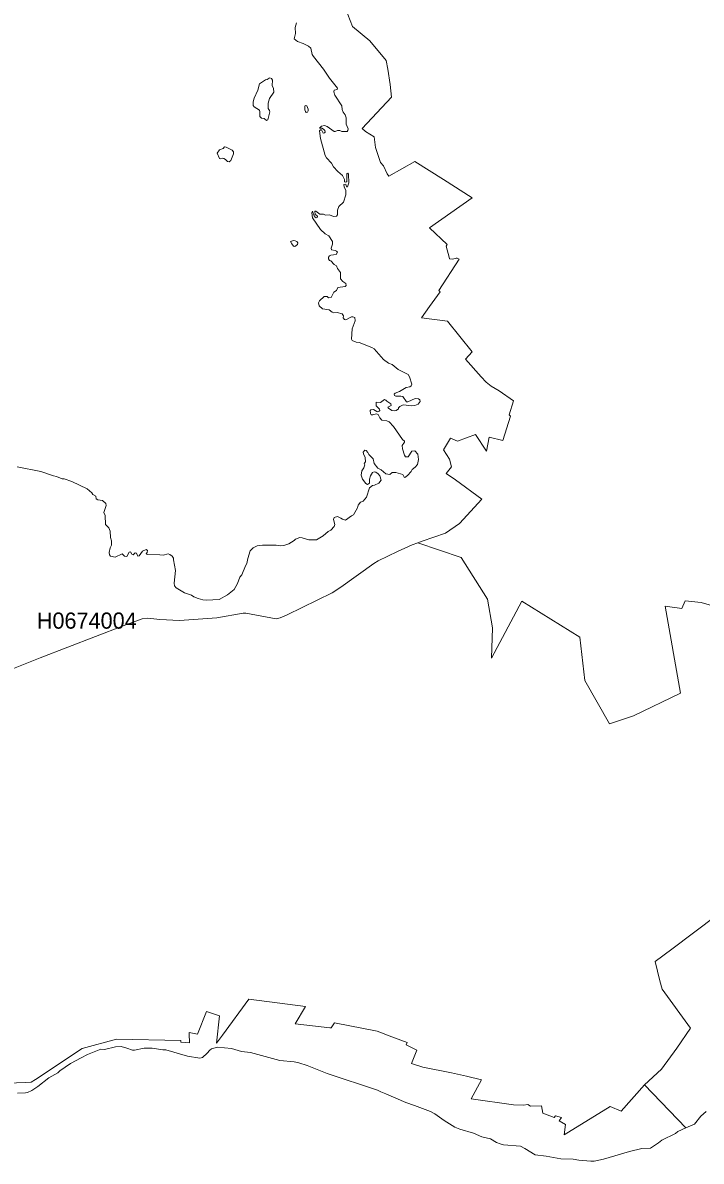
# Model space of a CAD drawing. Extents: x 369010 to 739155, y 6377141 to 6616555.
# Drawn here: x 470792 to 474982, y 6514699 to 6521731 of the extents above; entities that cross this region are included whole.
import ezdxf
from ezdxf.enums import TextEntityAlignment as Align

# ---------------------------------------------------------------- set-up
doc = ezdxf.new("R2010")
doc.units = 0
doc.header["$LTSCALE"] = 40
doc.layers.add('1', color=7, linetype='Continuous', lineweight=13)
doc.layers.add('2', color=7, linetype='Continuous')

msp = doc.modelspace()

# ---------------------------------------------------------------- linework, layer by layer
at = {"layer": '1'}
for points in [[(470724.83, 6517738.45), (470899.27, 6517808.3), (471412.49, 6518006.41), (471529.01, 6518049.77), (471564.26, 6518053.08), (471638.74, 6518045.46), (471759.06, 6518039.01), (471989.44, 6518056.22), (472153.62, 6518084.69), (472170.5, 6518084.85), (472356.86, 6518050.1), (472380.53, 6518054.57), (472424.06, 6518074.76), (472703.26, 6518209.31), (472756.55, 6518245.39), (472959.13, 6518390.87), (472985.94, 6518408.41), (473105.6, 6518465.84), (473195.97, 6518506.06), (473232.38, 6518519.47), (473258.86, 6518529.23), (473403.01, 6518578.88), (473488.74, 6518638.3), (473627.1, 6518789.24), (473463.75, 6518907.08), (473406.65, 6518947.63), (473439.59, 6518989), (473426.84, 6519035.84), (473390.76, 6519093.93), (473432.64, 6519165.93), (473476, 6519146.07), (473587.22, 6519187.11), (473655.24, 6519084.33), (473672.78, 6519172.38), (473757.02, 6519151.69), (473803.7, 6519301.64), (473796.41, 6519308.76), (473821.74, 6519396.31), (473734.85, 6519457.21), (473683.87, 6519487.17), (473654.41, 6519511), (473623.63, 6519543.28), (473525.65, 6519653.34), (473567.52, 6519698.19), (473413.93, 6519887.19), (473255.22, 6519908.05), (473303.21, 6519978.22), (473370.41, 6520069.25), (473362.13, 6520077.69), (473486.43, 6520271.16), (473475.01, 6520276.62), (473467.72, 6520276.62), (473447.04, 6520270.67), (473428, 6520272.32), (473424.86, 6520282.75), (473405.82, 6520350.44), (473413.44, 6520362.52), (473302.88, 6520464.64), (473567.69, 6520649.67), (473389.77, 6520762.54), (473213.84, 6520874.26), (473053.47, 6520783.56), (473053.47, 6520783.56), (473042.05, 6520798.95), (473019.21, 6520846.95), (473002, 6520867.64), (472970.05, 6520960.82), (472961.61, 6521026.69), (472907.49, 6521059.46), (472887.3, 6521078.82), (473068.36, 6521272.46), (473061.74, 6521350.74), (473046.02, 6521444.92), (473036.09, 6521498.21), (472934.63, 6521620.52), (472827.39, 6521708.07), (472770.29, 6521857.02)], [(472770.29, 6521857.02), (472827.39, 6521708.07), (472934.63, 6521620.52), (473036.09, 6521498.21), (473046.02, 6521444.92), (473061.74, 6521350.74), (473068.36, 6521272.46), (472887.3, 6521078.82), (472907.49, 6521059.46), (472961.61, 6521026.69), (472970.05, 6520960.82), (473002, 6520867.64), (473019.21, 6520846.95), (473042.05, 6520798.95), (473053.47, 6520783.56), (473053.47, 6520783.56), (473213.84, 6520874.26), (473389.77, 6520762.54), (473567.69, 6520649.67), (473302.88, 6520464.64), (473413.44, 6520362.52), (473405.82, 6520350.44), (473424.86, 6520282.75), (473428, 6520272.32), (473447.04, 6520270.67), (473467.72, 6520276.62), (473475.01, 6520276.62), (473486.43, 6520271.16), (473362.13, 6520077.69)], [(472482.48, 6521731.57), (472474.04, 6521702.27), (472475.2, 6521664.37), (472467.42, 6521632.93), (472488.44, 6521615.39), (472523.85, 6521602.48), (472556.29, 6521586.59), (472570.2, 6521573.68), (472579.79, 6521536.27), (472586.58, 6521523.2), (472648.48, 6521443.76), (472686.71, 6521388.31), (472736.03, 6521327.41), (472733.38, 6521318.31), (472715.84, 6521315.16), (472713.19, 6521303.74), (472719.31, 6521283.38), (472762.84, 6521219.17), (472764.5, 6521196.33), (472769.79, 6521179.94), (472783.86, 6521162.57), (472789.98, 6521143.2), (472788.99, 6521105.3), (472800.58, 6521077), (472798.76, 6521065.25), (472795.61, 6521059.79), (472775.42, 6521059.46), (472762.35, 6521060.62), (472748.94, 6521066.57), (472735.53, 6521066.57), (472722.13, 6521059.46), (472714.85, 6521059.79), (472672.48, 6521091.57), (472656.09, 6521096.86), (472636.56, 6521093.55), (472624.31, 6521081.14), (472638.88, 6521081.14), (472649.14, 6521074.68), (472657.08, 6521065.25), (472658.41, 6521055.98), (472654.93, 6521050.69), (472647.98, 6521050.19), (472635.73, 6521069.06), (472629.94, 6521069.72), (472623.49, 6521064.75), (472630.11, 6521017.42), (472659.57, 6520911.83), (472667.51, 6520897.26), (472698.46, 6520863.5), (472711.87, 6520841.49), (472737.52, 6520812.36)], [(472737.52, 6520812.36), (472765.49, 6520788.2), (472778.07, 6520762.54), (472778.07, 6520749.63), (472786.51, 6520746.99), (472792.47, 6520749.96), (472794.12, 6520799.29), (472798.76, 6520801.93), (472803.22, 6520796.64), (472805.21, 6520742.35), (472798.26, 6520718.68), (472790.65, 6520717.2), (472786.84, 6520734.41), (472774.1, 6520733.25), (472776.58, 6520718.35), (472786.01, 6520696.18), (472788, 6520667.71), (472771.61, 6520623.85), (472743.15, 6520595.55), (472735.53, 6520574.37), (472734.87, 6520545.4), (472729.91, 6520537.46), (472713.69, 6520534.31), (472685.05, 6520544.91), (472661.72, 6520543.42), (472648.48, 6520548.05), (472627.29, 6520548.38), (472601.31, 6520567.08), (472596.01, 6520567.08), (472598.33, 6520546.89), (472608.59, 6520541.6), (472611.24, 6520535.47), (472609.75, 6520528.85), (472604.45, 6520527.03), (472596.84, 6520530.18), (472590.72, 6520538.95), (472582.11, 6520567.08), (472577.64, 6520557.15), (472581.78, 6520526.53), (472630.6, 6520455.2), (472659.24, 6520427.89), (472681.91, 6520415.65), (472704.09, 6520380.06), (472704.09, 6520364.18), (472695.98, 6520338.03), (472697.8, 6520328.1), (472721.63, 6520323.96), (472729.74, 6520320.48), (472735.04, 6520314.03), (472726.93, 6520300.62), (472694.82, 6520296.48), (472685.55, 6520291.35), (472680.26, 6520283.08), (472680.26, 6520273.81), (472686.05, 6520263.22), (472694.82, 6520261.56), (472715.18, 6520238.23), (472728.58, 6520229.45), (472734.54, 6520212.57), (472754.4, 6520189.24), (472754.4, 6520149.52), (472767.81, 6520132.63), (472787.01, 6520120.39), (472789.32, 6520107.48), (472782.87, 6520102.84), (472736.86, 6520097.05), (472730.4, 6520078.35), (472712.86, 6520066.6), (472696.47, 6520033.33), (472680.26, 6520032.84), (472671.98, 6520040.95), (472653.94, 6520040.95), (472624.81, 6520013.47), (472617.2, 6520001.89), (472622.99, 6519983.18), (472642.52, 6519965.14), (472684.56, 6519958.19), (472702.6, 6519942.97), (472712.53, 6519939.49), (472734.21, 6519940.65), (472764.5, 6519933.53), (472771.61, 6519921.95), (472770.95, 6519909.04), (472778.56, 6519897.45), (472786.67, 6519896.79), (472821.76, 6519913.84), (472831.03, 6519915), (472842.78, 6519910.2), (472845.59, 6519889.84), (472825.73, 6519840.19), (472822.26, 6519777.3), (472827.06, 6519767.86), (472850.39, 6519757.44), (472868.43, 6519755.62), (472947.21, 6519725.33), (472962.94, 6519716.56), (473019.04, 6519650.69), (473050.49, 6519629.01), (473073.16, 6519620.23), (473110.07, 6519589.95)], [(473362.13, 6520077.69), (473370.41, 6520069.25), (473303.21, 6519978.22), (473255.22, 6519908.05), (473413.93, 6519887.19), (473567.52, 6519698.19), (473525.65, 6519653.34), (473623.63, 6519543.28), (473654.41, 6519511), (473683.87, 6519487.17), (473734.85, 6519457.21), (473821.74, 6519396.31), (473796.41, 6519308.76), (473803.7, 6519301.64), (473757.02, 6519151.69), (473672.78, 6519172.38), (473655.24, 6519084.33), (473587.22, 6519187.11), (473476, 6519146.07), (473432.64, 6519165.93), (473390.76, 6519093.93), (473426.84, 6519035.84), (473439.59, 6518989), (473406.65, 6518947.63), (473463.75, 6518907.08), (473627.1, 6518789.24), (473488.74, 6518638.3), (473403.01, 6518578.88), (473258.86, 6518529.23), (473232.38, 6518519.47), (473232.38, 6518519.47), (473499.33, 6518428.27), (473662.02, 6518171.74), (473692.31, 6517993.66), (473687.02, 6517807.14), (473874.2, 6518157.68), (474232.68, 6517936.56), (474263.8, 6517667.62), (474415.23, 6517401.16), (474562.86, 6517449.82), (474854.32, 6517590.66), (474759.65, 6518127.22), (474862.59, 6518113.65), (474881.79, 6518159.83), (474981.42, 6518150.72), (475721.56, 6517937.06)], [(473110.07, 6519589.95), (473172.96, 6519557.84), (473179.75, 6519543.77), (473194.31, 6519499.42), (473191.33, 6519488.33), (473183.22, 6519482.04), (473159.39, 6519479.06), (473117.85, 6519453.9), (473091.7, 6519443.97), (473086.4, 6519436.53), (473087.56, 6519429.41), (473095.67, 6519425.44), (473126.62, 6519425.44), (473138.87, 6519422.46), (473162.2, 6519389.19), (473170.48, 6519389.19), (473214.67, 6519410.71), (473236.35, 6519408.39), (473243.3, 6519401.44), (473245.62, 6519391.51), (473234.03, 6519374.63), (473213.51, 6519367.01), (473195.14, 6519365.85), (473140.85, 6519371.15), (473120.5, 6519360.06), (473112.88, 6519352.45), (473112.39, 6519345.5), (473098.32, 6519335.57), (473084.91, 6519333.75), (473070.35, 6519336.73), (473049.83, 6519351.29), (473046.35, 6519357.75), (473066.21, 6519367.01), (473065.71, 6519377.44), (473039.9, 6519393.33), (473034.1, 6519400.78), (473025.99, 6519403.26), (473001.5, 6519386.21), (472974.02, 6519386.87), (472974.69, 6519365.85), (472995.54, 6519343.68), (472996.2, 6519336.73), (472992.06, 6519331.93), (472985.11, 6519328.45), (472978.16, 6519329.61), (472958.3, 6519342.52), (472940.76, 6519340.7), (472937.78, 6519336.06), (472938.44, 6519316.87), (472944.23, 6519309.91), (472953.01, 6519309.25), (472975.18, 6519315.05), (472987.43, 6519312.23), (472996.86, 6519291.21), (473009.11, 6519275.99), (473040.56, 6519273.01), (473055.12, 6519267.21), (473080.61, 6519238.09), (473136.55, 6519157.49), (473148.8, 6519147.56), (473148.8, 6519140.11), (473134.73, 6519120.74), (473136.55, 6519099.72), (473148.3, 6519060.67), (473155.25, 6519050.74), (473170.97, 6519050.74), (473195.47, 6519084.66), (473213.01, 6519086.98), (473231.05, 6519067.12), (473235.69, 6519034.35), (473229.89, 6519002.9), (473215.99, 6518986.52), (473196.13, 6518971.96), (473190.17, 6518960.37), (473167.5, 6518934.06), (473152.27, 6518922.3), (473147.64, 6518924.79), (473138.37, 6518941.01), (473095.17, 6518952.76), (473074.15, 6518953.25), (473057.77, 6518941.67), (473034.93, 6518943.99), (473004.64, 6518969.64), (472983.62, 6518980.07), (472962.61, 6519008.2), (472955.65, 6519038.49), (472929.34, 6519064.8), (472923.55, 6519077.05), (472911.96, 6519088.64), (472903.69, 6519090.95), (472894.91, 6519078.71), (472896.73, 6519067.62), (472906.66, 6519046.6), (472908.98, 6519019.79), (472900.87, 6519008.2), (472903.69, 6519000.59), (472897.23, 6518981.89), (472885.65, 6518962.69), (472881.51, 6518937.03), (472890.94, 6518911.88)], [(471339.67, 6518530.89), (471332.89, 6518551.74), (471331.4, 6518590.8), (471322.96, 6518611.82), (471302.93, 6518632.67), (471299.95, 6518688.61), (471293.33, 6518705.49), (471307.07, 6518749.52), (471304.59, 6518762.26), (471283.57, 6518781.29), (471254.6, 6518783.78), (471244.84, 6518790.07), (471243.35, 6518807.94), (471224.81, 6518816.55), (471218.69, 6518827.3), (471190.55, 6518852.46), (471094.73, 6518898.64), (471047.06, 6518913.86), (471034.81, 6518913.37), (471000.56, 6518927.77), (470981.52, 6518931.9), (470903.24, 6518959.38), (470756.93, 6518989)], [(472890.94, 6518911.88), (472911.3, 6518885.56), (472920.57, 6518878.11), (472932.32, 6518887.88), (472933.48, 6518911.88), (472939.93, 6518933.39), (472952.18, 6518953.25), (472961.45, 6518956.73), (472972.54, 6518955.07), (472985.94, 6518945.64), (472996.53, 6518932.23), (473004.64, 6518904.93), (472990.74, 6518886.72), (472963.76, 6518874.47), (472951.02, 6518872.82), (472934.14, 6518857.59), (472913.62, 6518800.99), (472893.76, 6518775.34), (472877.37, 6518769.54), (472863.47, 6518750.84), (472859.99, 6518735.12), (472834.84, 6518691.92), (472821.43, 6518685.47), (472785.18, 6518659.15), (472765.49, 6518663.95), (472756.06, 6518671.4), (472734.54, 6518680.83), (472714.02, 6518675.04), (472711.2, 6518663.29), (472719.31, 6518631.18), (472715.84, 6518618.94), (472695.32, 6518597.92), (472677.94, 6518589.14), (472647.49, 6518561.84), (472606.61, 6518537.84), (472558.28, 6518537.84), (472516.74, 6518550.09), (472502.83, 6518551.24), (472476.52, 6518541.98), (472467.75, 6518533.2), (472433.99, 6518513.34), (472403.53, 6518502.26), (472386.15, 6518500.43), (472356.86, 6518504.08), (472272.29, 6518505.23), (472239.68, 6518500.43), (472214.53, 6518488.19), (472196.98, 6518470.15), (472181.92, 6518422.32), (472175.96, 6518390.21), (472167.85, 6518376.8), (472145.02, 6518320.7), (472132.77, 6518306.13), (472117.71, 6518267.74), (472098.34, 6518230.33), (472056.97, 6518196.57), (472004.5, 6518169.1), (471927.38, 6518164.46), (471904.54, 6518166.61), (471874.91, 6518174.89), (471848.76, 6518185.15), (471833.37, 6518195.41), (471789.84, 6518210.14), (471739.7, 6518240.43), (471729.93, 6518254.16), (471726.95, 6518269.06), (471736.05, 6518348.01), (471722.81, 6518413.54), (471723.31, 6518423.81), (471715.53, 6518436.55), (471699.15, 6518447.31), (471689.55, 6518450.95), (471658.27, 6518441.68), (471638.24, 6518444.83), (471563.43, 6518445.82), (471557.31, 6518447.8), (471554.83, 6518452.93), (471559.96, 6518459.06), (471562.94, 6518471.97), (471553.17, 6518478.09), (471531.66, 6518467.33), (471510.14, 6518438.04), (471503.52, 6518436.55), (471493.76, 6518455.58), (471485.15, 6518457.07), (471472.74, 6518444.83), (471465.62, 6518448.3), (471457.51, 6518462.7), (471449.24, 6518461.71), (471434.84, 6518434.07), (471419.61, 6518437.05), (471405.21, 6518450.95), (471362.18, 6518429.93), (471334.05, 6518437.05), (471327.26, 6518444.33), (471326.27, 6518458.07), (471332.39, 6518488.85), (471340.17, 6518504.74), (471340.17, 6518517.48), (471339.67, 6518530.89)], [(475721.56, 6517937.06), (474981.42, 6518150.72), (474881.79, 6518159.83), (474862.59, 6518113.65), (474759.65, 6518127.22), (474854.32, 6517590.66), (474562.86, 6517449.82), (474415.23, 6517401.16), (474263.8, 6517667.62), (474232.68, 6517936.56), (473874.2, 6518157.68), (473687.02, 6517807.14), (473692.31, 6517993.66), (473662.02, 6518171.74), (473499.33, 6518428.27), (473232.38, 6518519.47), (473195.97, 6518506.06), (473105.6, 6518465.84), (472985.94, 6518408.41), (472959.13, 6518390.87), (472756.55, 6518245.39), (472703.26, 6518209.31), (472424.06, 6518074.76), (472380.53, 6518054.57), (472356.86, 6518050.1), (472170.5, 6518084.85), (472153.62, 6518084.69), (471989.44, 6518056.22), (471759.06, 6518039.01), (471638.74, 6518045.46), (471564.26, 6518053.08), (471529.01, 6518049.77), (471412.49, 6518006.41), (470899.27, 6517808.3), (470724.83, 6517738.45)], [(471369.96, 6515452.84), (471767.5, 6515444.07), (471767.67, 6515433.65), (471821.46, 6515431), (471819.14, 6515485.12), (471818.81, 6515494.05), (471871.27, 6515484.12), (471925.56, 6515623.15), (472006.49, 6515597), (471988.78, 6515428.18), (471994.08, 6515435.47), (472024.69, 6515477.34), (472187.55, 6515700.77), (472537.59, 6515654.59), (472474.04, 6515548.51), (472688.2, 6515523.35), (472697.14, 6515522.36), (472717.16, 6515553.8), (472981.14, 6515503.16), (473071.51, 6515466.25), (473165.51, 6515431.33), (473159.39, 6515418.25), (473226.42, 6515383.99), (473193.48, 6515301.9), (473262, 6515280.39), (473440.08, 6515245.8), (473532.6, 6515223.79), (473624.95, 6515201.94), (473560.07, 6515084.43), (473823.23, 6515048.19), (473883.3, 6515045.21), (473910.61, 6515049.51), (473927.82, 6515038.09), (473995.02, 6515041.9), (474003.79, 6514994.89), (474073.8, 6514969.57), (474082.24, 6514978.67), (474119.15, 6514968.74), (474104.25, 6514948.22), (474142.65, 6514926.54), (474134.87, 6514861.33), (474418.87, 6515036.27), (474486.4, 6515008.8), (474631.71, 6515170.49), (474736.64, 6515267.31), (474831.81, 6515396.57), (474916.38, 6515521.53), (474740.61, 6515760.85), (474726.55, 6515813.15), (474697.91, 6515932.14), (474800.2, 6516008.94), (475075.76, 6516215.98)], [(475075.76, 6516215.98), (474800.2, 6516008.94), (474697.91, 6515932.14), (474726.55, 6515813.15), (474740.61, 6515760.85), (474916.38, 6515521.53), (474831.81, 6515396.57), (474736.64, 6515267.31), (474631.71, 6515170.49), (474887.58, 6514904.53), (474941.04, 6514927.2), (474978.94, 6514977.35), (475011.38, 6515004.99)], [(472981.64, 6515138.39), (473003.32, 6515126.47), (473033.77, 6515115.71), (473157.24, 6515060.6), (473211.85, 6515043.39), (473309.83, 6515005.49), (473337.47, 6514991.09), (473395.07, 6514949.88), (473459.94, 6514909.99), (473491.56, 6514896.59), (473575.63, 6514873.08), (473627.77, 6514848.92), (473681.06, 6514837), (473717.97, 6514814.99), (473739.15, 6514806.55), (473761.66, 6514801.09), (473865.59, 6514791.32), (473893.07, 6514778.08), (473955.63, 6514738.69), (474024.98, 6514729.76), (474115.17, 6514713.04), (474189.98, 6514711.55), (474226.89, 6514705.1), (474300.21, 6514699.3), (474320.4, 6514698.81), (474377.5, 6514710.56), (474538.37, 6514759.22), (474614.17, 6514776.59), (474669.28, 6514779.9), (474718.6, 6514812.01), (474738.3, 6514828.23), (474823.37, 6514870.6), (474837.6, 6514883.34), (474887.58, 6514904.53), (474631.71, 6515170.49), (474486.4, 6515008.8), (474418.87, 6515036.27), (474134.87, 6514861.33), (474142.65, 6514926.54), (474104.25, 6514948.22), (474119.15, 6514968.74), (474082.24, 6514978.67), (474073.8, 6514969.57), (474003.79, 6514994.89), (473995.02, 6515041.9), (473927.82, 6515038.09), (473910.61, 6515049.51), (473883.3, 6515045.21), (473823.23, 6515048.19), (473560.07, 6515084.43), (473624.95, 6515201.94), (473532.6, 6515223.79), (473440.08, 6515245.8), (473262, 6515280.39), (473193.48, 6515301.9), (473226.42, 6515383.99), (473159.39, 6515418.25), (473165.51, 6515431.33), (473071.51, 6515466.25), (472981.14, 6515503.16), (472717.16, 6515553.8), (472697.14, 6515522.36), (472688.2, 6515523.35), (472474.04, 6515548.51), (472537.59, 6515654.59), (472187.55, 6515700.77), (472024.69, 6515477.34), (471994.08, 6515435.47), (471988.78, 6515428.18), (472006.49, 6515597), (471925.56, 6515623.15), (471871.27, 6515484.12), (471818.81, 6515494.05), (471819.14, 6515485.12), (471821.46, 6515431), (471767.67, 6515433.65), (471767.5, 6515444.07), (471369.96, 6515452.84), (471159.44, 6515395.91), (470870.47, 6515204.42), (470844.82, 6515186.88), (470806.92, 6515185.39), (470374.62, 6515168.34)], [(470374.62, 6515168.34), (470806.92, 6515185.39), (470844.82, 6515186.88), (470870.47, 6515204.42), (471159.44, 6515395.91), (471369.96, 6515452.84)], [(470759.91, 6515119.85), (470808.9, 6515120.68), (470821.48, 6515123.33), (470847.96, 6515136.07), (470885.36, 6515160.23), (470953.22, 6515213.19), (471008.33, 6515245.63), (471020.25, 6515257.88), (471086.12, 6515301.74), (471152.16, 6515337.16), (471190.88, 6515357.35), (471274.63, 6515391.77), (471296.81, 6515388.96), (471363.67, 6515405.18), (471399.09, 6515407.16), (471435.17, 6515398.23), (471468.6, 6515384.99), (471482.83, 6515384.99), (471541.42, 6515396.74), (471590.08, 6515398.23), (471656.61, 6515386.97), (471675.81, 6515386.48), (471809.7, 6515347.58), (471885.01, 6515336.16), (471901.23, 6515339.14), (471931.68, 6515366.29), (471946.91, 6515384.99), (471958.33, 6515392.27), (471994.24, 6515404.19), (472081.3, 6515394.26), (472141.87, 6515377.54), (472198.97, 6515370.75), (472380.2, 6515320.94), (472468.74, 6515312.66), (472496.71, 6515307.2), (472549.01, 6515289.99), (472671.98, 6515240.67), (472981.64, 6515138.39)]]:
    msp.add_lwpolyline(points, dxfattribs=at)
for points in [[(472328.89, 6521386.33), (472318.46, 6521390.96), (472314.16, 6521389.47), (472301.09, 6521381.03), (472291.65, 6521379.71), (472254.08, 6521354.39), (472243.82, 6521314.5), (472221.81, 6521266.5), (472214.69, 6521243.17), (472214.69, 6521220.16), (472220.82, 6521212.22), (472253.75, 6521191.03), (472256.9, 6521182.1), (472256.57, 6521152.97), (472265.83, 6521142.21), (472283.71, 6521140.39), (472297.78, 6521127.64), (472304.89, 6521131.45), (472317.47, 6521180.28), (472316.48, 6521190.04), (472308.04, 6521201.79), (472308.04, 6521233.73), (472316.48, 6521263.36), (472341.97, 6521302.75), (472340.48, 6521325.75), (472332.53, 6521344.46), (472334.35, 6521377.39)], [(472546.36, 6521218.67), (472536.43, 6521220.33), (472533.12, 6521214.87), (472534.45, 6521194.51), (472537.09, 6521183.25), (472541.89, 6521177.46), (472549.51, 6521179.45), (472553.64, 6521186.73), (472553.64, 6521197.98)], [(472048.53, 6520962.97), (472038.6, 6520964.29), (472030.49, 6520954.86), (472007.32, 6520946.25), (471991.76, 6520924.9), (472007.32, 6520893.62), (472014.93, 6520890.64), (472025.19, 6520894.45), (472034.29, 6520893.13), (472044.06, 6520887.5), (472056.64, 6520873.93), (472066.4, 6520872.11), (472076.33, 6520880.71), (472093.38, 6520921.92), (472092.55, 6520934.34), (472084.44, 6520943.77)], [(472491.42, 6520371.79), (472484.46, 6520380.73), (472475.03, 6520385.03), (472464.77, 6520385.86), (472446.23, 6520381.06), (472453.18, 6520366.16), (472464.77, 6520351.93), (472471.55, 6520349.45), (472489.1, 6520361.36)]]:
    msp.add_lwpolyline(points, close=True, dxfattribs=at)

# ---------------------------------------------------------------- texts
at = {"layer": '2'}
msp.add_text('H0674004', height=100, dxfattribs=at).set_placement((471187.04, 6517988.42), align=Align.CENTER)

doc.saveas('drawing.dxf')
